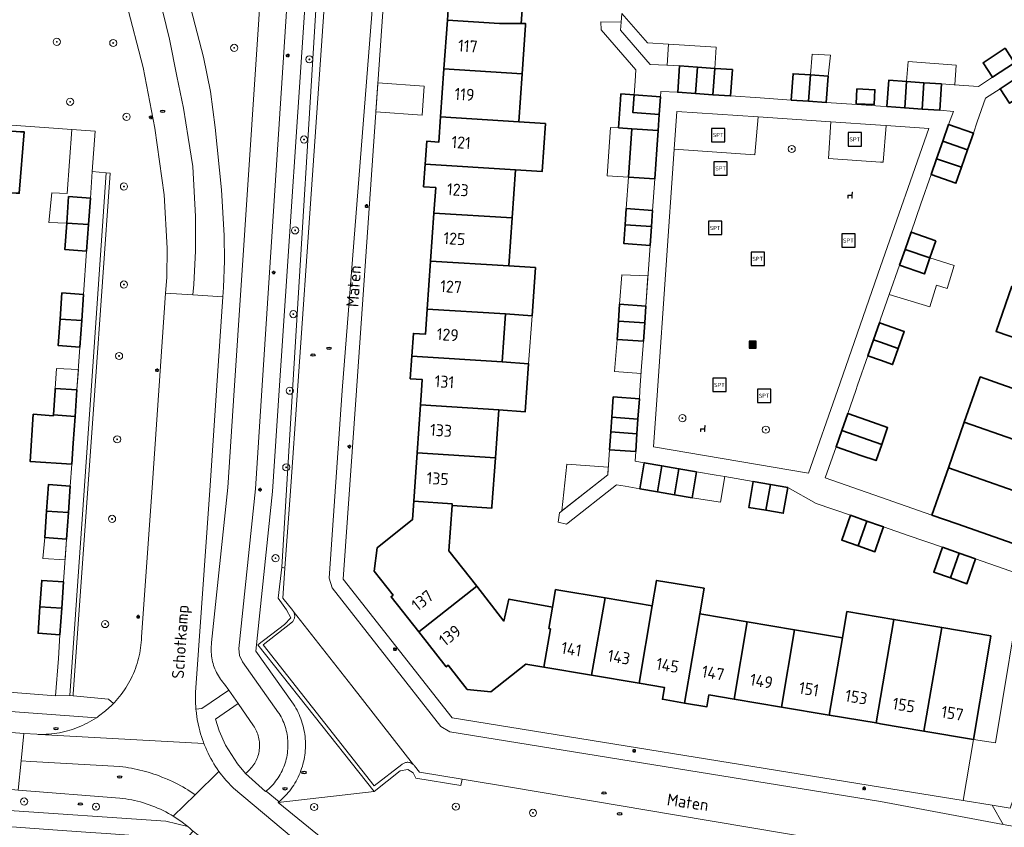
# Model space of a CAD drawing. Header units: metres. Extents: x 152610 to 160096, y 456114 to 462495.
# Tile 806 of 938: x 157903 to 158014, y 461451 to 461542. Entities that reach past the tile are written whole.
import ezdxf
from ezdxf.enums import TextEntityAlignment as Align

# ---------------------------------------------------------------- set-up
doc = ezdxf.new("R2010")
doc.units = ezdxf.units.M
doc.header["$LTSCALE"] = 0.5
doc.layers.get('0').update_dxf_attribs({"linetype": 'CONTINUOUS'})
for name, color, linetype, lineweight in [('B-PV-GR-BOOM-S', 251, 'CONTINUOUS', 25), ('B-PV-GR-HAAG-GV', 251, 'CONTINUOUS', 13), ('B-PV-IE-MEUBILAIR-S', 251, 'CONTINUOUS', 25), ('B-PV-IE-MEUBILAIR_WEGMEUBILAIR-S', 251, 'CONTINUOUS', 25), ('B-PV-IE-MEUBILAIR_WEGMEUBILAIR_AFVALBAK-S', 251, 'CONTINUOUS', 25), ('B-PV-OG-BEBOUWING-GV', 6, 'CONTINUOUS', 35), ('B-PV-OG-BEBOUWING-T18', 1, 'CONTINUOUS', 18), ('B-PV-OG-BEBOUWING_OVERBOUWING-GV', 251, 'CONTINUOUS', 18), ('B-PV-OG-BEBOUWING_SCHUUR-GV', 251, 'CONTINUOUS', 18), ('B-PV-OG-TERREIN_BEGROEID-GV', 251, 'CONTINUOUS', 18), ('B-PV-OG-TOPOGRAFIE-T18', 1, 'CONTINUOUS', 18), ('B-PV-VH-GESLOTENVERHARDING_ASFALT-GV', 251, 'CONTINUOUS', 18), ('B-PV-VH-GESLOTENVERHARDING_KUNSTSTOF-GV', 251, 'CONTINUOUS', 18), ('B-PV-VH-ONVERHARD_ZAND-GV', 251, 'CONTINUOUS', 18), ('B-PV-VH-OPENVERHARDING_BETONSTRAATSTEEN-GV', 251, 'CONTINUOUS', 18), ('B-PV-VH-OPENVERHARDING_TEGEL-GV', 251, 'CONTINUOUS', 18)]:
    doc.layers.add(name, color=color, linetype=linetype, lineweight=lineweight)
doc.styles.add('NLCS-ISO', font='NLCS-ISO.ttf')
doc.styles.add('NLCS-ISO-M750-T18', font='NLCS-ISO.ttf', dxfattribs={"height": 1.35})

# ---------------------------------------------------------------- blocks, each defined once
blk = doc.blocks.new('SIE-WEG_AFVALBAK-SO')
h = blk.add_hatch(color=256)
h.dxf.hatch_style = 1
h.paths.add_polyline_path([(-1.5, -1.5), (1.5, -1.5), (1.5, 1.5), (-1.5, 1.5)])
for points in [[(-2, -2), (2, -2), (2, 2), (-2, 2)], [(-1.5, -1.5), (1.5, -1.5), (1.5, 1.5), (-1.5, 1.5)]]:
    blk.add_lwpolyline(points, close=True)
blk = doc.blocks.new('SIE-MEUBILAIR_PAAL_LICHTMAST-SO')
for points in [[(-0.62, 0), (-1, 0)], [(-0.71, 0.71), (-0.44, 0.44)], [(0, 1), (0, 0.62)], [(0.44, 0.44), (0.71, 0.71)], [(1, 0), (0.62, 0)], [(-0.71, -0.71), (-0.44, -0.44)], [(0, -0.62), (0, -1)], [(0.44, -0.44), (0.71, -0.71)]]:
    blk.add_lwpolyline(points)
blk.add_circle((0, 0), 0.5)
blk = doc.blocks.new('SIE-MEUBILAIR_PUT_RIOOLPUT-SO')
blk.add_ellipse((0, 0), major_axis=(1.25, 0), ratio=0.54)
at = {"style": 'NLCS-ISO'}
blk.add_text('ri', height=0.75, dxfattribs=at).set_placement((-0.04, 0.07), align=Align.MIDDLE_CENTER)
blk = doc.blocks.new('SIE-WEG_SPEELTOESTEL-SO')
at = {"flags": 128}
blk.add_lwpolyline([(-3.75, -3.75), (3.75, -3.75), (3.75, 3.75), (-3.75, 3.75)], close=True, dxfattribs=at)
at = {"style": 'NLCS-ISO'}
blk.add_text('SPT', height=2.25, dxfattribs=at).set_placement((0, 0), align=Align.MIDDLE_CENTER)
blk = doc.blocks.new('SIE-WEG_ZITBANK-SO')
at = {"color": 0, "linetype": 'ByBlock', "lineweight": 18}
blk.add_lwpolyline([(-0.91, -1.63), (-0.91, -0.2), (1.09, -0.2), (1.09, -1.63), (1.29, -1.63), (1.29, -0.21), (1.54, 1.78), (1.33, 1.78), (1.11, 0), (-1.11, 0), (-1.11, -1.63)], close=True, dxfattribs=at)
blk = doc.blocks.new('SGR-BOOM_GBKN-SO')
at = {"linetype": 'ByBlock', "lineweight": 18}
h = blk.add_hatch(color=0, dxfattribs=at)
h.dxf.hatch_style = 1
edge = h.paths.add_edge_path()
edge.add_arc((0, 0), 0.25, 0, 360)
at = {"color": 0, "linetype": 'ByBlock', "lineweight": 18}
for radius in [2, 0.25]:
    blk.add_circle((0, 0), radius, dxfattribs=at)
at = {"color": 0, "linetype": 'ByBlock', "lineweight": 18, "style": 'NLCS-ISO'}
blk.add_attdef('SOORT', (2.5, 0), '', height=1.5, dxfattribs=at)

msp = doc.modelspace()

# ---------------------------------------------------------------- linework, layer by layer
at = {"layer": 'B-PV-GR-HAAG-GV', "flags": 128}
for points in [[(157937.694, 461546.282), (157936.838, 461547.257), (157936.824, 461547.023), (157933.934, 461500), (157932.713, 461480.134), (157933.079, 461480.029), (157933.681, 461488.665), (157934.47, 461500)], [(157913.448, 461524.369), (157912.997, 461524.427), (157911.294, 461500), (157908.906, 461465.75), (157909.288, 461465.714), (157909.297, 461465.881), (157911.718, 461500)], [(157933.079, 461480.029), (157932.713, 461480.134), (157932.318, 461476.658), (157933.255, 461475.35), (157933.732, 461474.441), (157933.032, 461473.693), (157930.046, 461471.431), (157935.49, 461464.547), (157943.085, 461454.943), (157946.035, 461457.282), (157946.888, 461457.42), (157947.49, 461457.047), (157947.793, 461456.46), (157952.845, 461455.629), (157953.002, 461456.326), (157948.185, 461457.122), (157947.628, 461457.834), (157947.575, 461457.903), (157947.516, 461457.967), (157947.452, 461458.025), (157947.383, 461458.077), (157947.308, 461458.122), (157947.231, 461458.161), (157947.15, 461458.192), (157947.066, 461458.215), (157946.981, 461458.231), (157946.894, 461458.238), (157946.807, 461458.238), (157946.721, 461458.23), (157946.636, 461458.214), (157946.552, 461458.19), (157946.471, 461458.158), (157946.394, 461458.119), (157946.32, 461458.073), (157946.251, 461458.021), (157946.221, 461457.995), (157943.095, 461455.595), (157930.637, 461471.441), (157933.754, 461473.863), (157933.824, 461473.917), (157933.889, 461473.977), (157933.948, 461474.043), (157934.001, 461474.113), (157934.047, 461474.188), (157934.087, 461474.267), (157934.119, 461474.35), (157934.143, 461474.435), (157934.16, 461474.521), (157934.169, 461474.609), (157934.17, 461474.698), (157934.162, 461474.786), (157934.147, 461474.873), (157934.124, 461474.958), (157934.094, 461475.041), (157934.056, 461475.121), (157934.011, 461475.197), (157933.959, 461475.269), (157932.846, 461476.677)]]:
    msp.add_lwpolyline(points, close=True, dxfattribs=at)
at = {"layer": 'B-PV-OG-BEBOUWING-GV', "flags": 128}
for points in [[(157961.332, 461549.697), (157955.908, 461555.93), (157952.137, 461552.649), (157952.328, 461552.43), (157949.733, 461550.171), (157949.553, 461547.543), (157951.575, 461545.19), (157951.321, 461541.558), (157957.171, 461541.191), (157959.617, 461541.211), (157959.791, 461543.705), (157957.357, 461543.875), (157957.536, 461546.438)], [(157957.171, 461541.191), (157951.321, 461541.558), (157950.94, 461536.099), (157959.722, 461535.541), (157960.104, 461541.007), (157960.116, 461541.176), (157959.617, 461541.211)], [(158015.041, 461536.775), (158013.973, 461538.407), (158011.506, 461536.792), (158012.574, 461535.16)], [(157959.722, 461535.541), (157950.94, 461536.099), (157950.564, 461530.71), (157959.347, 461530.164)], [(157979.411, 461536.293), (157977.414, 461536.429), (157977.211, 461533.475), (157979.208, 461533.339)], [(157981.369, 461536.158), (157979.411, 461536.293), (157979.208, 461533.339), (157981.164, 461533.198)], [(157983.339, 461536.023), (157981.369, 461536.158), (157981.164, 461533.198), (157983.136, 461533.069)], [(157992.119, 461535.422), (157990.156, 461535.556), (157989.953, 461532.602), (157991.909, 461532.462)], [(157994.096, 461535.286), (157992.119, 461535.422), (157991.909, 461532.462), (157993.893, 461532.332)], [(158002.914, 461534.678), (158000.91, 461534.816), (158000.707, 461531.862), (158002.708, 461531.723)], [(158004.861, 461534.544), (158002.914, 461534.678), (158002.708, 461531.723), (158004.658, 461531.59)], [(158006.846, 461534.408), (158004.861, 461534.544), (158004.658, 461531.59), (158006.643, 461531.454)], [(158016.952, 461533.856), (158015.884, 461535.487), (158013.417, 461533.872), (158014.485, 461532.241)], [(157997.268, 461532.183), (157999.29, 461532.099), (157999.359, 461533.763), (157997.338, 461533.848)], [(157972.312, 461533.177), (157970.818, 461533.281), (157970.771, 461532.611), (157970.55, 461529.48), (157972.046, 461529.374), (157974.999, 461529.19), (157975.124, 461530.976), (157972.174, 461531.182)], [(157975.263, 461532.971), (157972.312, 461533.177), (157972.174, 461531.182), (157975.124, 461530.976)], [(157888.35, 461520.195), (157898.026, 461519.517), (157898.234, 461522.482), (157902.883, 461522.156), (157903.234, 461522.131), (157903.779, 461529.011), (157903.365, 461529.04), (157899.973, 461529.277), (157888.013, 461530.115), (157887.65, 461524.938), (157888.677, 461524.866)], [(157959.347, 461530.164), (157950.564, 461530.71), (157950.366, 461527.873), (157949.009, 461527.967), (157948.831, 461525.414), (157958.97, 461524.764), (157961.964, 461524.572), (157962.34, 461529.955)], [(157974.999, 461529.19), (157972.046, 461529.374), (157971.664, 461523.95), (157974.62, 461523.761), (157974.848, 461527.036)], [(158010.42, 461528.883), (158007.637, 461529.855), (158006.979, 461527.97), (158009.764, 461526.997)], [(158009.764, 461526.997), (158006.979, 461527.97), (158006.294, 461526.01), (158009.086, 461525.048)], [(158009.086, 461525.048), (158006.294, 461526.01), (158005.676, 461524.238), (158008.465, 461523.264)], [(157958.97, 461524.764), (157948.831, 461525.414), (157948.653, 461522.86), (157950.009, 461522.765), (157949.809, 461519.902), (157958.593, 461519.368)], [(157911.215, 461521.582), (157908.772, 461521.753), (157908.563, 461518.778), (157911.006, 461518.607)], [(157974.371, 461520.206), (157971.419, 461520.412), (157971.298, 461518.595), (157974.247, 461518.416)], [(157958.593, 461519.368), (157949.809, 461519.902), (157949.432, 461514.504), (157958.218, 461513.995)], [(157911.006, 461518.607), (157908.563, 461518.778), (157908.355, 461515.809), (157910.798, 461515.638)], [(157974.247, 461518.416), (157971.298, 461518.595), (157971.156, 461516.479), (157974.097, 461516.274)], [(158006.201, 461516.803), (158003.418, 461517.775), (158002.738, 461515.828), (158005.529, 461514.864)], [(158005.529, 461514.864), (158002.738, 461515.828), (158002.123, 461514.055), (158004.912, 461513.081)], [(157958.218, 461513.995), (157949.432, 461514.504), (157949.057, 461509.125), (157957.84, 461508.577), (157960.833, 461508.368), (157961.211, 461513.786)], [(158025.905, 461507.827), (158014.744, 461511.681), (158012.97, 461506.615), (158015.812, 461505.629), (158024.126, 461502.746)], [(157910.458, 461510.778), (157908.014, 461510.949), (157907.808, 461507.997), (157910.252, 461507.826)], [(157957.84, 461508.577), (157949.057, 461509.125), (157948.86, 461506.305), (157947.504, 461506.4), (157947.326, 461503.856), (157957.464, 461503.198)], [(157973.621, 461509.454), (157970.669, 461509.66), (157970.538, 461507.784), (157973.491, 461507.599)], [(157910.252, 461507.826), (157907.808, 461507.997), (157907.6, 461505.024), (157910.044, 461504.853)], [(157973.491, 461507.599), (157970.538, 461507.784), (157970.394, 461505.723), (157973.346, 461505.517)], [(158000, 461507.54), (157999.86, 461507.589), (157999.196, 461505.687), (158000, 461505.407), (158001.985, 461504.716), (158002.648, 461506.615)], [(158000, 461505.407), (157999.196, 461505.687), (157998.563, 461503.874), (158000, 461503.372), (158001.35, 461502.901), (158001.985, 461504.716)], [(157957.464, 461503.198), (157947.326, 461503.856), (157947.148, 461501.312), (157948.505, 461501.217), (157948.42, 461500), (157948.306, 461498.372), (157957.088, 461497.8), (157960.081, 461497.605), (157960.457, 461502.989)], [(158014.026, 461500.526), (158011.184, 461501.515), (158009.399, 461496.416), (158020.554, 461492.538), (158021.495, 461495.228), (158022.779, 461494.779), (158023.622, 461497.187)], [(157909.707, 461500.045), (157907.263, 461500.216), (157907.248, 461500), (157907.055, 461497.243), (157909.499, 461497.072)], [(157972.895, 461499.063), (157969.953, 461499.268), (157969.796, 461496.973), (157972.736, 461496.782)], [(157957.088, 461497.8), (157948.306, 461498.372), (157947.931, 461492.987), (157956.713, 461492.429)], [(157907.049, 461497.153), (157904.804, 461497.31), (157904.434, 461492.023), (157909.123, 461491.695), (157909.291, 461494.089), (157909.499, 461497.072), (157907.055, 461497.243)], [(157972.736, 461496.782), (157969.796, 461496.973), (157969.684, 461495.335), (157972.621, 461495.13)], [(157999.087, 461496.421), (157996.3, 461497.394), (157995.639, 461495.502), (158000.128, 461493.934), (158000.789, 461495.827)], [(158020.554, 461492.538), (158009.399, 461496.416), (158007.615, 461491.319), (158018.764, 461487.424)], [(157972.621, 461495.13), (157969.684, 461495.335), (157969.548, 461493.338), (157972.481, 461493.133)], [(158000.128, 461493.934), (157995.639, 461495.502), (157995.001, 461493.676), (157997.789, 461492.702), (157999.49, 461492.108)], [(157956.713, 461492.429), (157947.931, 461492.987), (157947.551, 461487.542), (157951.87, 461487.247), (157951.858, 461487.075), (157956.318, 461486.764), (157956.33, 461486.941)], [(157975.411, 461491.527), (157973.439, 461491.863), (157972.942, 461488.946), (157974.914, 461488.61)], [(157977.332, 461491.199), (157975.411, 461491.527), (157974.914, 461488.61), (157976.835, 461488.281)], [(158018.764, 461487.424), (158007.615, 461491.319), (158005.754, 461486.001), (158008.595, 461485.006), (158016.901, 461482.099)], [(157979.306, 461490.862), (157977.332, 461491.199), (157976.835, 461488.281), (157978.809, 461487.946)], [(157908.952, 461489.251), (157906.508, 461489.422), (157906.3, 461486.448), (157908.744, 461486.277)], [(157987.613, 461489.444), (157985.67, 461489.775), (157985.174, 461486.861), (157987.118, 461486.529)], [(157989.561, 461489.111), (157987.613, 461489.444), (157987.118, 461486.529), (157989.065, 461486.2)], [(157951.87, 461487.247), (157947.551, 461487.542), (157947.407, 461485.481), (157943.44, 461482.335), (157943.111, 461479.702), (157945.233, 461477.007), (157945.005, 461476.828), (157948.102, 461472.894), (157954.622, 461478.001), (157951.503, 461481.977), (157951.858, 461487.075)], [(157908.744, 461486.277), (157906.3, 461486.448), (157906.093, 461483.476), (157908.537, 461483.306)], [(157998.46, 461485.324), (157996.6, 461485.97), (157995.628, 461483.174), (157997.488, 461482.528)], [(158000, 461484.787), (157998.46, 461485.324), (157997.488, 461482.528), (157999.358, 461481.877), (158000, 461483.723), (158000.33, 461484.673)], [(158008.805, 461481.729), (158006.935, 461482.379), (158005.963, 461479.584), (158007.833, 461478.934)], [(158010.665, 461481.083), (158008.805, 461481.729), (158007.833, 461478.934), (158009.693, 461478.288)], [(157908.2, 461478.497), (157905.756, 461478.668), (157905.548, 461475.701), (157907.992, 461475.53)], [(157980.157, 461477.771), (157974.837, 461478.665), (157974.333, 461475.807), (157972.863, 461467.132), (157975.703, 461466.654), (157975.477, 461465.312), (157977.981, 461464.891), (157979.673, 461474.909)], [(157962.179, 461468.929), (157962.901, 461473.219), (157962.734, 461473.247), (157963.139, 461475.658), (157958.247, 461476.56), (157957.685, 461474.096), (157954.622, 461478.001), (157948.102, 461472.894), (157951.203, 461468.955), (157951.431, 461469.134), (157953.563, 461466.427), (157956.197, 461466.131), (157960.148, 461469.271)], [(157962.179, 461468.929), (157967.508, 461468.033), (157969.05, 461476.696), (157963.639, 461477.607), (157963.472, 461477.635), (157963.139, 461475.658), (157962.734, 461473.247), (157962.901, 461473.219)], [(157974.333, 461475.807), (157969.05, 461476.696), (157967.508, 461468.033), (157972.863, 461467.132)], [(157907.992, 461475.53), (157905.548, 461475.701), (157905.34, 461472.723), (157907.784, 461472.552)], [(157984.996, 461474.013), (157979.673, 461474.909), (157977.981, 461464.891), (157980.487, 461464.47), (157980.712, 461465.811), (157983.531, 461465.337)], [(158001.492, 461474.28), (157996.203, 461475.169), (157995.705, 461472.211), (157994.206, 461463.54), (157999.497, 461462.65)], [(157990.321, 461473.117), (157984.996, 461474.013), (157983.531, 461465.337), (157988.857, 461464.44)], [(158006.874, 461473.374), (158001.492, 461474.28), (157999.497, 461462.65), (158000, 461462.565), (158004.869, 461461.746)], [(157995.705, 461472.211), (157990.321, 461473.117), (157988.857, 461464.44), (157994.206, 461463.54)], [(158012.383, 461472.447), (158006.874, 461473.374), (158004.869, 461461.746), (158010.425, 461460.811), (158011.885, 461469.489)]]:
    msp.add_lwpolyline(points, close=True, dxfattribs=at)
at = {"layer": 'B-PV-OG-BEBOUWING_OVERBOUWING-GV', "flags": 128}
for points in [[(157976.018, 461536.496), (157976.17, 461538.872), (157973.808, 461539.017), (157970.911, 461542.308), (157970.839, 461541.33), (157970.778, 461540.433), (157974.117, 461536.587), (157975.989, 461536.497)], [(157981.531, 461538.543), (157976.17, 461538.872), (157976.018, 461536.496), (157977.414, 461536.429), (157979.411, 461536.293), (157981.369, 461536.158)], [(157994.379, 461537.62), (157992.292, 461537.76), (157992.119, 461535.422), (157994.096, 461535.286)], [(157948.734, 461534.169), (157943.52, 461534.532), (157943.293, 461531.275), (157948.507, 461530.911)], [(157911.739, 461529.094), (157909.136, 461529.281), (157908.624, 461522.11), (157906.883, 461522.175), (157906.542, 461518.865), (157908.563, 461518.778), (157908.772, 461521.753), (157911.215, 461521.582), (157911.423, 461524.575)], [(157971.664, 461523.95), (157972.046, 461529.374), (157970.55, 461529.48), (157969.64, 461529.504), (157969.278, 461524.084)], [(157974.62, 461523.761), (157971.664, 461523.95), (157971.419, 461520.412), (157974.371, 461520.206)], [(158008.263, 461514.004), (158005.529, 461514.864), (158004.912, 461513.081), (158002.123, 461514.055), (158000.972, 461510.773), (158000.966, 461510.757), (158005.536, 461509.382), (158006.265, 461511.804), (158007.49, 461511.435)], [(157973.859, 461512.858), (157970.915, 461512.982), (157970.669, 461509.66), (157973.621, 461509.454)], [(157960.833, 461508.368), (157957.84, 461508.577), (157957.464, 461503.198), (157960.457, 461502.989)], [(157973.346, 461505.517), (157970.394, 461505.723), (157970.118, 461502.107), (157973.094, 461501.909), (157973.113, 461502.181)], [(157909.867, 461502.326), (157907.395, 461502.471), (157907.263, 461500.216), (157909.707, 461500.045)], [(157969.401, 461491.36), (157964.742, 461491.73), (157964.197, 461486.463), (157969.342, 461490.525)], [(157981.516, 461490.485), (157979.306, 461490.862), (157978.809, 461487.946), (157981.996, 461487.431), (157982.508, 461490.315), (157982.481, 461490.32)], [(157908.537, 461483.306), (157906.093, 461483.476), (157905.865, 461481.128), (157908.374, 461480.983)]]:
    msp.add_lwpolyline(points, close=True, dxfattribs=at)
at = {"layer": 'B-PV-OG-BEBOUWING_SCHUUR-GV', "flags": 128}
msp.add_lwpolyline([(158008.503, 461536.505), (158003.083, 461536.916), (158002.914, 461534.678), (158004.861, 461534.544), (158006.846, 461534.408), (158008.272, 461534.31), (158008.32, 461534.307)], close=True, dxfattribs=at)
at = {"layer": 'B-PV-OG-TERREIN_BEGROEID-GV', "flags": 128}
for points in [[(157922.502, 461542.872), (157923.92, 461537.424), (157924.697, 461533.548), (157925.236, 461529.497), (157925.932, 461522.507), (157926.238, 461517.391), (157926.29, 461514.552), (157926.185, 461511.544), (157926.114, 461510.503), (157925.397, 461500), (157924.666, 461489.302), (157923.032, 461466.089), (157923.021, 461465.146), (157923.072, 461464.204), (157923.755, 461464.28), (157926.757, 461466.333), (157926.292, 461466.996), (157926.224, 461467.073), (157926.085, 461467.237), (157925.953, 461467.407), (157925.826, 461467.581), (157925.707, 461467.76), (157925.594, 461467.943), (157925.488, 461468.131), (157925.389, 461468.322), (157925.297, 461468.517), (157925.212, 461468.715), (157925.135, 461468.916), (157925.066, 461469.12), (157925.004, 461469.326), (157924.95, 461469.534), (157924.903, 461469.744), (157924.865, 461469.956), (157924.834, 461470.169), (157924.811, 461470.383), (157924.796, 461470.598), (157924.789, 461470.813), (157924.791, 461471.028), (157924.8, 461471.244), (157924.817, 461471.458), (157924.842, 461471.672), (157926.657, 461489.109), (157927.377, 461500), (157930.545, 461547.909)], [(157935.672, 461548.586), (157932.435, 461500), (157931.679, 461488.66), (157929.792, 461470.726), (157934.049, 461464.747), (157934.186, 461464.527), (157934.316, 461464.304), (157934.439, 461464.076), (157934.555, 461463.845), (157934.664, 461463.61), (157934.766, 461463.372), (157934.86, 461463.13), (157934.946, 461462.886), (157935.025, 461462.64), (157935.097, 461462.391), (157935.161, 461462.14), (157935.216, 461461.887), (157935.264, 461461.633), (157935.305, 461461.377), (157935.337, 461461.12), (157935.361, 461460.863), (157935.378, 461460.604), (157935.386, 461460.346), (157935.386, 461460.087), (157935.379, 461459.828), (157935.363, 461459.57), (157935.339, 461459.312), (157935.308, 461459.055), (157935.268, 461458.799), (157935.221, 461458.545), (157935.166, 461458.292), (157935.103, 461458.041), (157935.032, 461457.792), (157934.953, 461457.545), (157934.867, 461457.301), (157934.774, 461457.059), (157934.673, 461456.821), (157934.565, 461456.586), (157934.449, 461456.354), (157934.327, 461456.126), (157934.197, 461455.902), (157934.061, 461455.682), (157933.918, 461455.466), (157933.768, 461455.255), (157933.612, 461455.049), (157933.449, 461454.847), (157933.281, 461454.651), (157933.106, 461454.46), (157932.926, 461454.274), (157932.74, 461454.094), (157932.548, 461453.92), (157932.419, 461453.809), (157932.351, 461453.752), (157932.322, 461453.728), (157943.085, 461454.943), (157935.49, 461464.547), (157930.046, 461471.431), (157933.032, 461473.693), (157933.732, 461474.441), (157933.255, 461475.35), (157932.318, 461476.658), (157932.713, 461480.134), (157933.934, 461500), (157936.824, 461547.023)], [(157896.072, 461530.217), (157911.739, 461529.094), (157911.423, 461524.575), (157912.997, 461524.427), (157913.448, 461524.369), (157911.718, 461500), (157909.297, 461465.881), (157909.288, 461465.714), (157913.261, 461465.342), (157913.801, 461464.826), (157913.914, 461464.945), (157914.117, 461465.167), (157914.314, 461465.395), (157914.504, 461465.628), (157914.689, 461465.865), (157914.867, 461466.108), (157915.038, 461466.355), (157915.203, 461466.607), (157915.361, 461466.863), (157915.513, 461467.123), (157915.657, 461467.387), (157915.794, 461467.655), (157915.924, 461467.926), (157916.047, 461468.201), (157916.162, 461468.479), (157916.27, 461468.759), (157916.371, 461469.043), (157916.464, 461469.329), (157916.549, 461469.618), (157916.627, 461469.908), (157916.697, 461470.201), (157916.759, 461470.495), (157916.813, 461470.791), (157916.859, 461471.089), (157916.898, 461471.387), (157916.928, 461471.686), (157916.951, 461471.986), (157916.965, 461472.287), (157918.177, 461489.61), (157918.903, 461500), (157919.666, 461510.911), (157919.788, 461512.656), (157919.861, 461515.96), (157919.51, 461521.972), (157918.461, 461529.457), (157917.142, 461536.235), (157915.225, 461543.589)], [(157892.627, 461462.351), (157903.755, 461461.489), (157905.202, 461461.377), (157905.354, 461461.372), (157905.491, 461461.369), (157905.655, 461461.368), (157905.956, 461461.372), (157906.256, 461461.384), (157906.556, 461461.403), (157906.856, 461461.431), (157907.155, 461461.467), (157907.452, 461461.511), (157907.749, 461461.563), (157908.043, 461461.622), (157908.337, 461461.689), (157908.628, 461461.764), (157908.917, 461461.847), (157909.204, 461461.938), (157909.488, 461462.036), (157909.77, 461462.141), (157910.049, 461462.254), (157910.324, 461462.375), (157910.597, 461462.503), (157910.865, 461462.637), (157911.13, 461462.779), (157911.392, 461462.928), (157911.649, 461463.084), (157911.902, 461463.247), (157893.049, 461464.626)], [(157993.559, 461449.528), (157976.858, 461452.333), (157958.647, 461455.393), (157953.002, 461456.326), (157952.845, 461455.629), (157947.793, 461456.46), (157947.49, 461457.047), (157946.888, 461457.42), (157946.035, 461457.282), (157943.085, 461454.943), (157932.322, 461453.728), (157937.33, 461449.648)], [(157900.953, 461452.898), (157919.708, 461451.612), (157922.164, 461451.026), (157921.364, 461451.637), (157920.524, 461452.191), (157920.279, 461452.337), (157919.984, 461452.505), (157919.685, 461452.665), (157919.382, 461452.818), (157919.076, 461452.965), (157918.767, 461453.104), (157918.454, 461453.235), (157918.138, 461453.359), (157917.82, 461453.476), (157917.499, 461453.585), (157917.175, 461453.687), (157916.849, 461453.78), (157916.521, 461453.867), (157916.191, 461453.945), (157915.859, 461454.015), (157915.526, 461454.078), (157915.191, 461454.133), (157914.855, 461454.18), (157914.518, 461454.219), (157903.122, 461455.126)]]:
    msp.add_lwpolyline(points, dxfattribs=at)
for points in [[(158005.41, 461529.395), (158000.61, 461529.728), (158000.289, 461525.618), (158000, 461525.637), (157994.126, 461526.032), (157994.42, 461530.158), (157994.413, 461530.159), (157986.244, 461530.706), (157985.882, 461526.442), (157976.805, 461527.083), (157974.917, 461500), (157974.476, 461493.664), (157991.893, 461490.692), (157995.144, 461500), (157996.722, 461504.517), (158000, 461513.904)], [(158022.785, 461476.782), (158015.996, 461479.223), (158012.889, 461460.404), (158010.425, 461460.811), (158009.271, 461453.944), (158012.544, 461453.414), (158013.192, 461453.309), (158014.554, 461453.103)], [(157929.557, 461462.337), (157927.806, 461464.836), (157925.289, 461463.085), (157925.702, 461461.759), (157926.402, 461460.167), (157927.743, 461458.065), (157928.636, 461456.983), (157928.748, 461457.069), (157928.884, 461457.183), (157929.015, 461457.303), (157929.14, 461457.429), (157929.26, 461457.56), (157929.373, 461457.696), (157929.48, 461457.838), (157929.581, 461457.984), (157929.675, 461458.134), (157929.762, 461458.289), (157929.842, 461458.447), (157929.915, 461458.609), (157929.98, 461458.774), (157930.038, 461458.942), (157930.088, 461459.112), (157930.131, 461459.284), (157930.166, 461459.458), (157930.193, 461459.633), (157930.212, 461459.81), (157930.223, 461459.987), (157930.226, 461460.164), (157930.221, 461460.341), (157930.208, 461460.518), (157930.187, 461460.694), (157930.158, 461460.87), (157930.121, 461461.043), (157930.077, 461461.215), (157930.025, 461461.384), (157929.965, 461461.551), (157929.898, 461461.716), (157929.823, 461461.876), (157929.741, 461462.034), (157929.653, 461462.188)]]:
    msp.add_lwpolyline(points, close=True, dxfattribs=at)
at = {"layer": 'B-PV-VH-GESLOTENVERHARDING_ASFALT-GV', "flags": 128}
for points in [[(157930.545, 461547.909), (157927.377, 461500), (157926.657, 461489.109), (157924.842, 461471.672), (157924.817, 461471.458), (157924.8, 461471.244), (157924.791, 461471.028), (157924.789, 461470.813), (157924.796, 461470.598), (157924.811, 461470.383), (157924.834, 461470.169), (157924.865, 461469.956), (157924.903, 461469.744), (157924.95, 461469.534), (157925.004, 461469.326), (157925.066, 461469.12), (157925.135, 461468.916), (157925.212, 461468.715), (157925.297, 461468.517), (157925.389, 461468.322), (157925.488, 461468.131), (157925.594, 461467.943), (157925.707, 461467.76), (157925.826, 461467.581), (157925.953, 461467.407), (157926.085, 461467.237), (157926.224, 461467.073), (157926.292, 461466.996), (157926.757, 461466.333), (157927.806, 461464.836), (157929.557, 461462.337), (157929.653, 461462.188), (157929.741, 461462.034), (157929.823, 461461.876), (157929.898, 461461.716), (157929.965, 461461.551), (157930.025, 461461.384), (157930.077, 461461.215), (157930.121, 461461.043), (157930.158, 461460.87), (157930.187, 461460.694), (157930.208, 461460.518), (157930.221, 461460.341), (157930.226, 461460.164), (157930.223, 461459.987), (157930.212, 461459.81), (157930.193, 461459.633), (157930.166, 461459.458), (157930.131, 461459.284), (157930.088, 461459.112), (157930.038, 461458.942), (157929.98, 461458.774), (157929.915, 461458.609), (157929.842, 461458.447), (157929.762, 461458.289), (157929.675, 461458.134), (157929.581, 461457.984), (157929.48, 461457.838), (157929.373, 461457.696), (157929.26, 461457.56), (157929.14, 461457.429), (157929.015, 461457.303), (157928.884, 461457.183), (157928.748, 461457.069), (157928.636, 461456.983), (157930.896, 461454.946), (157930.974, 461455.009), (157931.074, 461455.094), (157931.248, 461455.249), (157931.416, 461455.409), (157931.578, 461455.575), (157931.734, 461455.746), (157931.885, 461455.923), (157932.029, 461456.104), (157932.167, 461456.291), (157932.298, 461456.482), (157932.423, 461456.678), (157932.541, 461456.878), (157932.652, 461457.081), (157932.756, 461457.289), (157932.852, 461457.5), (157932.942, 461457.714), (157933.023, 461457.931), (157933.098, 461458.151), (157933.164, 461458.373), (157933.223, 461458.598), (157933.275, 461458.824), (157933.318, 461459.052), (157933.354, 461459.281), (157933.381, 461459.511), (157933.401, 461459.742), (157933.412, 461459.974), (157933.416, 461460.206), (157933.412, 461460.438), (157933.399, 461460.67), (157933.379, 461460.901), (157933.351, 461461.131), (157933.315, 461461.361), (157933.271, 461461.588), (157933.219, 461461.814), (157933.159, 461462.039), (157933.092, 461462.261), (157933.017, 461462.48), (157932.934, 461462.697), (157932.844, 461462.911), (157932.747, 461463.122), (157932.643, 461463.329), (157932.531, 461463.532), (157932.413, 461463.732), (157932.368, 461463.803), (157928.294, 461469.534), (157927.956, 461470.243), (157927.895, 461471.027), (157929.761, 461488.94), (157930.481, 461500), (157933.555, 461547.22)], [(157915.225, 461543.589), (157917.142, 461536.235), (157918.461, 461529.457), (157919.51, 461521.972), (157919.861, 461515.96), (157919.788, 461512.656), (157919.666, 461510.911), (157922.736, 461510.717), (157922.831, 461511.875), (157923.044, 461515.655), (157923.02, 461519.529), (157922.878, 461522.316), (157922.736, 461525.15), (157922.217, 461528.41), (157921.673, 461531.67), (157920.941, 461535.284), (157920.091, 461539.418), (157919.736, 461540.977), (157918.248, 461547.142)], [(157918.248, 461547.142), (157919.736, 461540.977), (157920.091, 461539.418), (157920.941, 461535.284), (157921.673, 461531.67), (157922.217, 461528.41), (157922.736, 461525.15), (157922.878, 461522.316), (157923.02, 461519.529), (157923.044, 461515.655), (157922.831, 461511.875), (157922.736, 461510.717), (157926.114, 461510.503), (157926.185, 461511.544), (157926.29, 461514.552), (157926.238, 461517.391), (157925.932, 461522.507), (157925.236, 461529.497), (157924.697, 461533.548), (157923.92, 461537.424), (157922.502, 461542.872)]]:
    msp.add_lwpolyline(points, dxfattribs=at)
msp.add_lwpolyline([(157922.736, 461510.717), (157919.666, 461510.911), (157918.903, 461500), (157918.177, 461489.61), (157916.965, 461472.287), (157916.951, 461471.986), (157916.928, 461471.686), (157916.898, 461471.387), (157916.859, 461471.089), (157916.813, 461470.791), (157916.759, 461470.495), (157916.697, 461470.201), (157916.627, 461469.908), (157916.549, 461469.618), (157916.464, 461469.329), (157916.371, 461469.043), (157916.27, 461468.759), (157916.162, 461468.479), (157916.047, 461468.201), (157915.924, 461467.926), (157915.794, 461467.655), (157915.657, 461467.387), (157915.513, 461467.123), (157915.361, 461466.863), (157915.203, 461466.607), (157915.038, 461466.355), (157914.867, 461466.108), (157914.689, 461465.865), (157914.504, 461465.628), (157914.314, 461465.395), (157914.117, 461465.167), (157913.914, 461464.945), (157913.801, 461464.826), (157913.72, 461464.743), (157913.638, 461464.661), (157912.91, 461463.998), (157912.128, 461463.4), (157912.015, 461463.323), (157911.902, 461463.247), (157911.649, 461463.084), (157911.392, 461462.928), (157911.13, 461462.779), (157910.865, 461462.637), (157910.597, 461462.503), (157910.324, 461462.375), (157910.049, 461462.254), (157909.77, 461462.141), (157909.488, 461462.036), (157909.204, 461461.938), (157908.917, 461461.847), (157908.628, 461461.764), (157908.337, 461461.689), (157908.043, 461461.622), (157907.749, 461461.563), (157907.452, 461461.511), (157907.155, 461461.467), (157906.856, 461461.431), (157906.556, 461461.403), (157906.256, 461461.384), (157905.956, 461461.372), (157905.655, 461461.368), (157905.491, 461461.369), (157923.967, 461460.352), (157923.918, 461460.482), (157923.803, 461460.799), (157923.696, 461461.118), (157923.597, 461461.44), (157923.505, 461461.764), (157923.425, 461462.074), (157923.22, 461463.06), (157923.086, 461464.059), (157923.079, 461464.131), (157923.072, 461464.204), (157923.021, 461465.146), (157923.032, 461466.089), (157924.666, 461489.302), (157925.397, 461500), (157926.114, 461510.503)], close=True, dxfattribs=at)
at = {"layer": 'B-PV-VH-GESLOTENVERHARDING_KUNSTSTOF-GV', "flags": 128}
msp.add_lwpolyline([(158000, 461529.771), (157994.42, 461530.158), (157994.126, 461526.032), (158000, 461525.637), (158000.289, 461525.618), (158000.61, 461529.728)], close=True, dxfattribs=at)
at = {"layer": 'B-PV-VH-ONVERHARD_ZAND-GV', "flags": 128}
for points in [[(157937.694, 461546.282), (157936.838, 461547.257), (157936.824, 461547.023), (157933.934, 461500), (157932.713, 461480.134), (157933.079, 461480.029), (157933.681, 461488.665), (157934.47, 461500)], [(157913.448, 461524.369), (157912.997, 461524.427), (157911.294, 461500), (157908.906, 461465.75), (157909.288, 461465.714), (157909.297, 461465.881), (157911.718, 461500)], [(157933.079, 461480.029), (157932.713, 461480.134), (157932.318, 461476.658), (157933.255, 461475.35), (157933.732, 461474.441), (157933.032, 461473.693), (157930.046, 461471.431), (157935.49, 461464.547), (157943.085, 461454.943), (157946.035, 461457.282), (157946.888, 461457.42), (157947.49, 461457.047), (157947.793, 461456.46), (157952.845, 461455.629), (157953.002, 461456.326), (157948.185, 461457.122), (157947.628, 461457.834), (157947.575, 461457.903), (157947.516, 461457.967), (157947.452, 461458.025), (157947.383, 461458.077), (157947.308, 461458.122), (157947.231, 461458.161), (157947.15, 461458.192), (157947.066, 461458.215), (157946.981, 461458.231), (157946.894, 461458.238), (157946.807, 461458.238), (157946.721, 461458.23), (157946.636, 461458.214), (157946.552, 461458.19), (157946.471, 461458.158), (157946.394, 461458.119), (157946.32, 461458.073), (157946.251, 461458.021), (157946.221, 461457.995), (157943.095, 461455.595), (157930.637, 461471.441), (157933.754, 461473.863), (157933.824, 461473.917), (157933.889, 461473.977), (157933.948, 461474.043), (157934.001, 461474.113), (157934.047, 461474.188), (157934.087, 461474.267), (157934.119, 461474.35), (157934.143, 461474.435), (157934.16, 461474.521), (157934.169, 461474.609), (157934.17, 461474.698), (157934.162, 461474.786), (157934.147, 461474.873), (157934.124, 461474.958), (157934.094, 461475.041), (157934.056, 461475.121), (157934.011, 461475.197), (157933.959, 461475.269), (157932.846, 461476.677)]]:
    msp.add_lwpolyline(points, close=True, dxfattribs=at)
at = {"layer": 'B-PV-VH-OPENVERHARDING_BETONSTRAATSTEEN-GV', "flags": 128}
for points in [[(158020.37, 461450.109), (158013.763, 461451.237), (158000, 461453.825), (157951.607, 461461.669), (157950.605, 461462.259), (157938.37, 461477.824), (157938.032, 461478.924), (157939.503, 461500), (157943.557, 461551.286)], [(157937.694, 461546.282), (157934.47, 461500), (157933.681, 461488.665), (157933.079, 461480.029), (157932.846, 461476.677), (157933.959, 461475.269), (157934.011, 461475.197), (157940.582, 461466.838), (157947.516, 461457.967), (157947.575, 461457.903), (157947.628, 461457.834), (157948.185, 461457.122), (157953.002, 461456.326), (157958.647, 461455.393), (157976.858, 461452.333), (157993.559, 461449.528)], [(157933.232, 461441.978), (157935.059, 461444.57), (157936.98, 461447.298), (157936.55, 461447.598), (157936.128, 461447.908), (157927.284, 461455.322), (157926.427, 461456.236), (157925.654, 461457.222), (157922.979, 461454.599), (157920.524, 461452.191)], [(157920.524, 461452.191), (157921.364, 461451.637), (157922.164, 461451.026), (157922.416, 461450.813), (157922.664, 461450.595), (157922.752, 461450.521), (157925.019, 461448.709), (157928.038, 461446.112)]]:
    msp.add_lwpolyline(points, dxfattribs=at)
for points in [[(157944.606, 461550.078), (157943.557, 461551.286), (157939.503, 461500), (157938.032, 461478.924), (157938.37, 461477.824), (157950.605, 461462.259), (157951.607, 461461.669), (158000, 461453.825), (158013.763, 461451.237), (158012.544, 461453.414), (158009.271, 461453.944), (158000, 461455.446), (157951.863, 461463.248), (157939.628, 461478.813), (157941.108, 461500)], [(157940.582, 461466.838), (157934.011, 461475.197), (157934.056, 461475.121), (157934.094, 461475.041), (157934.124, 461474.958), (157934.147, 461474.873), (157934.162, 461474.786), (157934.17, 461474.698), (157934.169, 461474.609), (157934.16, 461474.521), (157934.143, 461474.435), (157934.119, 461474.35), (157934.087, 461474.267), (157934.047, 461474.188), (157934.001, 461474.113), (157933.948, 461474.043), (157933.889, 461473.977), (157933.824, 461473.917), (157933.754, 461473.863), (157930.637, 461471.441), (157943.095, 461455.595), (157946.221, 461457.995), (157946.251, 461458.021), (157946.32, 461458.073), (157946.394, 461458.119), (157946.471, 461458.158), (157946.552, 461458.19), (157946.636, 461458.214), (157946.721, 461458.23), (157946.807, 461458.238), (157946.894, 461458.238), (157946.981, 461458.231), (157947.066, 461458.215), (157947.15, 461458.192), (157947.231, 461458.161), (157947.308, 461458.122), (157947.383, 461458.077), (157947.452, 461458.025), (157947.516, 461457.967)], [(157903.122, 461455.126), (157903.446, 461458.386), (157903.755, 461461.489), (157892.627, 461462.351), (157892.385, 461459.158), (157892.142, 461455.96), (157895.096, 461455.753), (157896.421, 461455.66), (157901.143, 461455.284)], [(157903.446, 461458.386), (157904.517, 461458.325), (157914.536, 461457.762), (157914.859, 461457.722), (157915.181, 461457.677), (157915.502, 461457.626), (157915.823, 461457.569), (157916.142, 461457.507), (157916.46, 461457.439), (157916.777, 461457.366), (157917.093, 461457.287), (157917.407, 461457.203), (157917.72, 461457.113), (157918.031, 461457.018), (157918.34, 461456.917), (157918.648, 461456.811), (157918.953, 461456.7), (157919.257, 461456.583), (157919.658, 461456.419), (157919.858, 461456.334), (157920.122, 461456.216), (157920.45, 461456.064), (157920.742, 461455.922), (157921.032, 461455.774), (157921.393, 461455.58), (157921.604, 461455.464), (157921.886, 461455.301), (157922.165, 461455.133), (157922.44, 461454.961), (157922.713, 461454.784), (157922.979, 461454.599), (157925.654, 461457.222), (157925.462, 461457.498), (157925.276, 461457.779), (157925.097, 461458.064), (157924.924, 461458.354), (157924.759, 461458.647), (157924.601, 461458.944), (157924.45, 461459.245), (157924.306, 461459.549), (157924.169, 461459.857), (157924.039, 461460.168), (157923.967, 461460.352), (157905.491, 461461.369), (157905.354, 461461.372), (157905.202, 461461.377), (157903.755, 461461.489)], [(157922.979, 461454.599), (157922.713, 461454.784), (157922.44, 461454.961), (157922.165, 461455.133), (157921.886, 461455.301), (157921.604, 461455.464), (157921.393, 461455.58), (157921.032, 461455.774), (157920.742, 461455.922), (157920.45, 461456.064), (157920.122, 461456.216), (157919.858, 461456.334), (157919.658, 461456.419), (157919.257, 461456.583), (157918.953, 461456.7), (157918.648, 461456.811), (157918.34, 461456.917), (157918.031, 461457.018), (157917.72, 461457.113), (157917.407, 461457.203), (157917.093, 461457.287), (157916.777, 461457.366), (157916.46, 461457.439), (157916.142, 461457.507), (157915.823, 461457.569), (157915.502, 461457.626), (157915.181, 461457.677), (157914.859, 461457.722), (157914.536, 461457.762), (157904.517, 461458.325), (157903.446, 461458.386), (157903.122, 461455.126), (157914.518, 461454.219), (157914.855, 461454.18), (157915.191, 461454.133), (157915.526, 461454.078), (157915.859, 461454.015), (157916.191, 461453.945), (157916.521, 461453.867), (157916.849, 461453.78), (157917.175, 461453.687), (157917.499, 461453.585), (157917.82, 461453.476), (157918.138, 461453.359), (157918.454, 461453.235), (157918.767, 461453.104), (157919.076, 461452.965), (157919.382, 461452.818), (157919.685, 461452.665), (157919.984, 461452.505), (157920.279, 461452.337), (157920.524, 461452.191)]]:
    msp.add_lwpolyline(points, close=True, dxfattribs=at)
at = {"layer": 'B-PV-VH-OPENVERHARDING_TEGEL-GV', "flags": 128}
for points in [[(157933.555, 461547.22), (157930.481, 461500), (157929.761, 461488.94), (157927.895, 461471.027), (157927.956, 461470.243), (157928.294, 461469.534), (157932.368, 461463.803), (157932.413, 461463.732), (157932.531, 461463.532), (157932.643, 461463.329), (157932.747, 461463.122), (157932.844, 461462.911), (157932.934, 461462.697), (157933.017, 461462.48), (157933.092, 461462.261), (157933.159, 461462.039), (157933.219, 461461.814), (157933.271, 461461.588), (157933.315, 461461.361), (157933.351, 461461.131), (157933.379, 461460.901), (157933.399, 461460.67), (157933.412, 461460.438), (157933.416, 461460.206), (157933.412, 461459.974), (157933.401, 461459.742), (157933.381, 461459.511), (157933.354, 461459.281), (157933.318, 461459.052), (157933.275, 461458.824), (157933.223, 461458.598), (157933.164, 461458.373), (157933.098, 461458.151), (157933.023, 461457.931), (157932.942, 461457.714), (157932.852, 461457.5), (157932.756, 461457.289), (157932.652, 461457.081), (157932.541, 461456.878), (157932.423, 461456.678), (157932.298, 461456.482), (157932.167, 461456.291), (157932.029, 461456.104), (157931.885, 461455.923), (157931.734, 461455.746), (157931.578, 461455.575), (157931.416, 461455.409), (157931.248, 461455.249), (157931.074, 461455.094), (157930.974, 461455.009), (157932.419, 461453.809), (157932.548, 461453.92), (157932.74, 461454.094), (157932.926, 461454.274), (157933.106, 461454.46), (157933.281, 461454.651), (157933.449, 461454.847), (157933.612, 461455.049), (157933.768, 461455.255), (157933.918, 461455.466), (157934.061, 461455.682), (157934.197, 461455.902), (157934.327, 461456.126), (157934.449, 461456.354), (157934.565, 461456.586), (157934.673, 461456.821), (157934.774, 461457.059), (157934.867, 461457.301), (157934.953, 461457.545), (157935.032, 461457.792), (157935.103, 461458.041), (157935.166, 461458.292), (157935.221, 461458.545), (157935.268, 461458.799), (157935.308, 461459.055), (157935.339, 461459.312), (157935.363, 461459.57), (157935.379, 461459.828), (157935.386, 461460.087), (157935.386, 461460.346), (157935.378, 461460.604), (157935.361, 461460.863), (157935.337, 461461.12), (157935.305, 461461.377), (157935.264, 461461.633), (157935.216, 461461.887), (157935.161, 461462.14), (157935.097, 461462.391), (157935.025, 461462.64), (157934.946, 461462.886), (157934.86, 461463.13), (157934.766, 461463.372), (157934.664, 461463.61), (157934.555, 461463.845), (157934.439, 461464.076), (157934.316, 461464.304), (157934.186, 461464.527), (157934.049, 461464.747), (157929.792, 461470.726), (157931.679, 461488.66), (157932.435, 461500), (157935.672, 461548.586)], [(158016.901, 461482.099), (158008.595, 461485.006), (158005.754, 461486.001), (158000, 461488.015), (157993.784, 461490.192), (157995.001, 461493.676), (157995.639, 461495.502), (157996.3, 461497.394), (157997.209, 461500), (157997.413, 461500.583), (157998.563, 461503.874), (157999.196, 461505.687), (157999.86, 461507.589), (158000, 461507.989), (158000.972, 461510.773), (158002.123, 461514.055), (158002.738, 461515.828), (158003.418, 461517.775), (158004.527, 461520.952), (158005.676, 461524.238), (158006.294, 461526.01), (158006.979, 461527.97), (158007.637, 461529.855), (158008.184, 461531.325), (158006.643, 461531.454), (158004.658, 461531.59), (158002.708, 461531.723), (158000.707, 461531.862), (158000, 461531.91), (157997.341, 461532.091), (157993.893, 461532.332), (157991.909, 461532.462), (157989.953, 461532.602), (157986.475, 461532.834), (157983.136, 461533.069), (157981.164, 461533.198), (157979.208, 461533.339), (157977.211, 461533.475), (157975.306, 461533.541), (157975.263, 461532.971), (157975.124, 461530.976), (157974.999, 461529.19), (157974.848, 461527.036), (157974.62, 461523.761), (157974.371, 461520.206), (157974.247, 461518.416), (157974.097, 461516.274), (157973.875, 461513.087), (157973.621, 461509.454), (157973.491, 461507.599), (157973.346, 461505.517), (157973.113, 461502.181), (157972.96, 461500), (157972.895, 461499.063), (157972.736, 461496.782), (157972.621, 461495.13), (157972.481, 461493.133), (157972.404, 461492.051), (157973.439, 461491.863), (157975.411, 461491.527), (157977.332, 461491.199), (157979.306, 461490.862), (157981.516, 461490.485), (157982.481, 461490.32), (157985.67, 461489.775), (157987.613, 461489.444), (157989.561, 461489.111), (157992.746, 461487.311), (157996.6, 461485.97), (157998.46, 461485.324), (158000, 461484.787), (158000.33, 461484.673), (158003.11, 461483.707), (158006.935, 461482.379), (158008.805, 461481.729), (158010.665, 461481.083), (158013.77, 461480.004), (158015.388, 461479.442)], [(157937.33, 461449.648), (157932.322, 461453.728), (157932.351, 461453.752), (157932.419, 461453.809), (157930.974, 461455.009), (157930.896, 461454.946), (157928.636, 461456.983), (157927.743, 461458.065), (157926.402, 461460.167), (157925.702, 461461.759), (157925.289, 461463.085), (157927.806, 461464.836), (157926.757, 461466.333), (157923.755, 461464.28), (157923.072, 461464.204), (157923.079, 461464.131), (157923.086, 461464.059), (157923.22, 461463.06), (157923.425, 461462.074), (157923.505, 461461.764), (157923.597, 461461.44), (157923.696, 461461.118), (157923.803, 461460.799), (157923.918, 461460.482), (157923.967, 461460.352), (157924.039, 461460.168), (157924.169, 461459.857), (157924.306, 461459.549), (157924.45, 461459.245), (157924.601, 461458.944), (157924.759, 461458.647), (157924.924, 461458.354), (157925.097, 461458.064), (157925.276, 461457.779), (157925.462, 461457.498), (157925.654, 461457.222), (157926.427, 461456.236), (157927.284, 461455.322), (157936.128, 461447.908)], [(158014.554, 461453.103), (158013.192, 461453.309), (158012.544, 461453.414), (158013.763, 461451.237), (158020.37, 461450.109)]]:
    msp.add_lwpolyline(points, dxfattribs=at)
for points in [[(157970.839, 461541.33), (157968.555, 461541.377), (157968.597, 461540.475), (157972.505, 461535.972), (157972.42, 461534.734), (157972.312, 461533.177), (157975.263, 461532.971), (157975.306, 461533.541), (157977.211, 461533.475), (157977.414, 461536.429), (157975.989, 461536.497), (157974.117, 461536.587), (157970.778, 461540.433)], [(158020.956, 461539.727), (158019.764, 461539.867), (158019.587, 461539.751), (158015.041, 461536.775), (158012.574, 461535.16), (158010.99, 461534.123), (158008.272, 461534.31), (158006.846, 461534.408), (158006.643, 461531.454), (158008.184, 461531.325), (158007.637, 461529.855), (158010.42, 461528.883), (158010.863, 461530.156), (158011.783, 461532.802), (158013.417, 461533.872), (158015.884, 461535.487), (158020.351, 461538.411), (158020.489, 461538.549)], [(157976.805, 461527.083), (157977.1, 461531.318), (157986.244, 461530.706), (157994.413, 461530.159), (157994.42, 461530.158), (158000, 461529.771), (158000.61, 461529.728), (158005.41, 461529.395), (158000, 461513.904), (157996.722, 461504.517), (157995.144, 461500), (157991.893, 461490.692), (157974.476, 461493.664), (157974.917, 461500)], [(157986.244, 461530.706), (157977.1, 461531.318), (157976.805, 461527.083), (157985.882, 461526.442)], [(157907.316, 461465.694), (157908.906, 461465.75), (157911.294, 461500), (157912.997, 461524.427), (157911.423, 461524.575), (157911.215, 461521.582), (157911.006, 461518.607), (157910.798, 461515.638), (157910.458, 461510.778), (157910.252, 461507.826), (157910.044, 461504.853), (157909.707, 461500.045), (157909.499, 461497.072), (157909.291, 461494.089), (157909.123, 461491.695), (157908.952, 461489.251), (157908.744, 461486.277), (157908.537, 461483.306), (157908.2, 461478.497), (157907.992, 461475.53), (157907.784, 461472.552), (157907.63, 461469.88)], [(157972.481, 461493.133), (157969.548, 461493.338), (157969.419, 461491.621), (157969.342, 461490.525), (157963.909, 461486.236), (157963.757, 461485.213), (157964.704, 461484.961), (157964.903, 461485.118), (157970.318, 461489.393), (157971.281, 461489.229), (157972.942, 461488.946), (157973.439, 461491.863), (157972.404, 461492.051)], [(157908.906, 461465.75), (157907.316, 461465.694), (157897.32, 461466.495), (157897.329, 461466.626), (157889.797, 461467.152), (157883.062, 461467.637), (157882.544, 461466.185), (157882.039, 461465.649), (157882.164, 461465.523), (157893.049, 461464.626), (157911.902, 461463.247), (157912.015, 461463.323), (157912.128, 461463.4), (157912.91, 461463.998), (157913.638, 461464.661), (157913.72, 461464.743), (157913.801, 461464.826), (157913.261, 461465.342), (157909.288, 461465.714)], [(157900.953, 461452.898), (157900.828, 461451.087), (157906.481, 461450.697), (157911.243, 461450.369), (157913.046, 461450.239), (157919.557, 461449.758), (157921.026, 461449.334), (157921.412, 461449.041), (157922.752, 461450.521), (157922.664, 461450.595), (157922.416, 461450.813), (157922.164, 461451.026), (157919.708, 461451.612)]]:
    msp.add_lwpolyline(points, close=True, dxfattribs=at)

# ---------------------------------------------------------------- block references
at = {"layer": 'B-PV-GR-BOOM-S', "xscale": 0.2, "yscale": 0.2, "zscale": 0.2}
for p in [(157907.444, 461539.134), (157913.784, 461539.002), (157927.376, 461538.458), (157935.82, 461537.166), (157908.942, 461532.403), (157915.279, 461530.711), (157935.22, 461528.164), (157990.013, 461527.106), (157914.984, 461522.89), (157934.22, 461517.962), (157914.984, 461511.881), (157934.02, 461508.56), (157914.441, 461503.861), (157933.62, 461499.958), (157977.733, 461496.879), (157987.103, 461495.585), (157914.23, 461494.5), (157933.22, 461491.356), (157913.652, 461485.568), (157932.019, 461481.154), (157912.872, 461473.755), (157903.775, 461453.83), (157911.85, 461453.252), (157936.357, 461453.213), (157952.28, 461453.257), (157960.939, 461452.56)]:
    msp.add_blockref('SGR-BOOM_GBKN-SO', p, dxfattribs=at)
at = {"layer": 'B-PV-IE-MEUBILAIR-S', "xscale": 0.2, "yscale": 0.2, "zscale": 0.2}
for name, p in [('SIE-MEUBILAIR_PAAL_LICHTMAST-SO', (157933.391, 461537.604)), ('SIE-MEUBILAIR_PUT_RIOOLPUT-SO', (157919.33, 461531.32)), ('SIE-MEUBILAIR_PAAL_LICHTMAST-SO', (157918.002, 461530.66)), ('SIE-MEUBILAIR_PAAL_LICHTMAST-SO', (157942.244, 461520.688)), ('SIE-MEUBILAIR_PAAL_LICHTMAST-SO', (157931.808, 461513.228)), ('SIE-MEUBILAIR_PUT_RIOOLPUT-SO', (157938.031, 461504.711)), ('SIE-MEUBILAIR_PUT_RIOOLPUT-SO', (157936.223, 461503.983)), ('SIE-MEUBILAIR_PAAL_LICHTMAST-SO', (157918.705, 461502.264)), ('SIE-MEUBILAIR_PAAL_LICHTMAST-SO', (157940.313, 461493.69)), ('SIE-MEUBILAIR_PAAL_LICHTMAST-SO', (157930.279, 461488.849)), ('SIE-MEUBILAIR_PAAL_LICHTMAST-SO', (157916.586, 461474.58)), ('SIE-MEUBILAIR_PAAL_LICHTMAST-SO', (157945.431, 461470.942)), ('SIE-MEUBILAIR_PUT_RIOOLPUT-SO', (157907.345, 461462.008)), ('SIE-MEUBILAIR_PAAL_LICHTMAST-SO', (157972.308, 461459.52)), ('SIE-MEUBILAIR_PUT_RIOOLPUT-SO', (157935.22, 461457.09)), ('SIE-MEUBILAIR_PUT_RIOOLPUT-SO', (157914.51, 461456.58)), ('SIE-MEUBILAIR_PUT_RIOOLPUT-SO', (157933.08, 461455.26)), ('SIE-MEUBILAIR_PUT_RIOOLPUT-SO', (157968.92, 461454.8)), ('SIE-MEUBILAIR_PAAL_LICHTMAST-SO', (157998.154, 461455.311)), ('SIE-MEUBILAIR_PUT_RIOOLPUT-SO', (157910.084, 461453.555)), ('SIE-MEUBILAIR_PUT_RIOOLPUT-SO', (157970.67, 461452.45))]:
    msp.add_blockref(name, p, dxfattribs=at)
at = {"layer": 'B-PV-IE-MEUBILAIR_WEGMEUBILAIR-S', "xscale": 0.2, "yscale": 0.2, "zscale": 0.2}
for name, p in [('SIE-WEG_SPEELTOESTEL-SO', (157981.748, 461528.669)), ('SIE-WEG_SPEELTOESTEL-SO', (157997.091, 461528.185)), ('SIE-WEG_SPEELTOESTEL-SO', (157982.021, 461524.923)), ('SIE-WEG_ZITBANK-SO', (157996.533, 461521.915)), ('SIE-WEG_SPEELTOESTEL-SO', (157981.403, 461518.237)), ('SIE-WEG_SPEELTOESTEL-SO', (157996.374, 461516.82)), ('SIE-WEG_SPEELTOESTEL-SO', (157986.192, 461514.771)), ('SIE-WEG_SPEELTOESTEL-SO', (157981.882, 461500.609)), ('SIE-WEG_SPEELTOESTEL-SO', (157986.905, 461499.392)), ('SIE-WEG_ZITBANK-SO', (157979.977, 461495.69))]:
    msp.add_blockref(name, p, dxfattribs=at)
at = {"layer": 'B-PV-IE-MEUBILAIR_WEGMEUBILAIR_AFVALBAK-S', "xscale": 0.2, "yscale": 0.2, "zscale": 0.2}
msp.add_blockref('SIE-WEG_AFVALBAK-SO', (157985.635, 461505.135), dxfattribs=at)

# ---------------------------------------------------------------- texts
at = {"layer": 'B-PV-OG-BEBOUWING-T18', "style": 'NLCS-ISO-M750-T18'}
for s, rotation, p in [('117', 356, (157953.624, 461538.654)), ('119', 356, (157953.246, 461533.23)), ('121', 356, (157952.869, 461527.83)), ('123', 356, (157952.498, 461522.523)), ('125', 356, (157952.114, 461517.029)), ('127', 356, (157951.738, 461511.641)), ('129', 356, (157951.362, 461506.247)), ('131', 356, (157950.994, 461500.968)), ('133', 356, (157950.612, 461495.506)), ('135', 356, (157950.235, 461490.09)), ('137', 38.2, (157948.518, 461476.407)), ('139', 38.2, (157951.617, 461472.471)), ('141', 350.4, (157965.258, 461470.946)), ('143', 350.4, (157970.6, 461470.048)), ('145', 350.4, (157976.067, 461469.128)), ('147', 350.5, (157981.173, 461468.269)), ('149', 350.4, (157986.609, 461467.354)), ('151', 350.4, (157991.946, 461466.455)), ('153', 350.4, (157997.266, 461465.56)), ('155', 350.4, (158002.598, 461464.663)), ('157', 350.4, (158008.062, 461463.744))]:
    msp.add_text(s, height=1.35, rotation=rotation, dxfattribs=at).set_placement(p, align=Align.MIDDLE)
at = {"layer": 'B-PV-OG-TOPOGRAFIE-T18', "style": 'NLCS-ISO-M750-T18'}
for s, rotation, p in [('Maten', 85.9, (157940.801, 461511.698)), ('Schotkamp', 86, (157921.517, 461471.755)), ('Maten', 351.6, (157978.346, 461453.75))]:
    msp.add_text(s, height=1.35, rotation=rotation, dxfattribs=at).set_placement(p, align=Align.MIDDLE)

doc.saveas('drawing.dxf')
